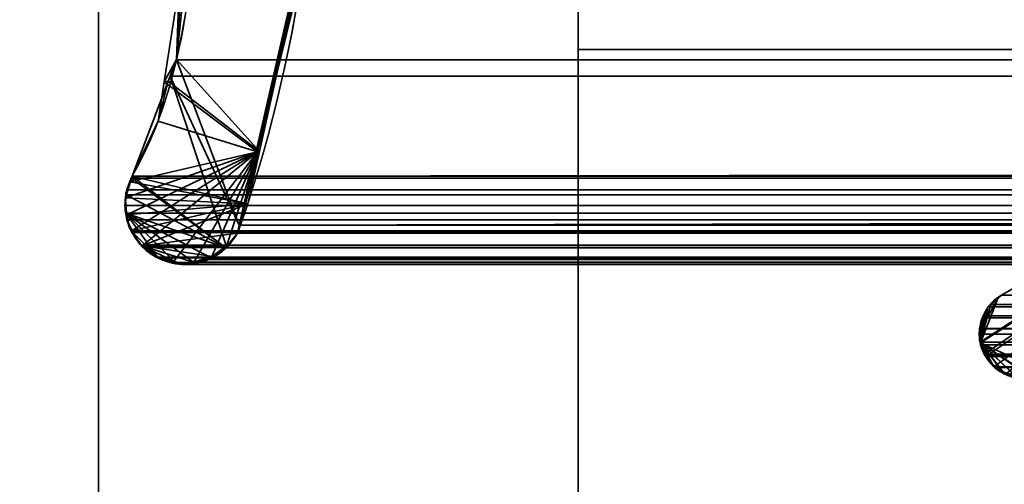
# Model space of a CAD drawing. Header units: millimetres. Extents: x -503 to 6703, y -110 to 193.
# Tile 369 of 656: x 1136.34 to 1144.55, y -5.63 to -1.75. Entities that reach past the tile are written whole.
import ezdxf

# ---------------------------------------------------------------- set-up
doc = ezdxf.new("R2010")
doc.units = ezdxf.units.MM
doc.layers.add('151', color=7, linetype='Continuous', true_color=0xffffff)

# ---------------------------------------------------------------- blocks, each defined once
blk = doc.blocks.new('UG_SURFACE_002')
at = {"layer": '151', "color": 252, "linetype": 'Continuous', "lineweight": 35}
for points in [[(2052.5, -14, 2212.25), (2052.5, 174.4, 2212.25), (947.5, 174.4, 2212.25), (947.5, -14, 2212.25)], [(1097.5, -14, 2062.2499), (1097.5, 174.4, 2062.2499), (1902.5, 174.4, 2062.2499), (1902.5, -14, 2062.2499)]]:
    blk.add_3dface(points, dxfattribs=at)
blk = doc.blocks.new('UG_SURFACE_141')
at = {"layer": '151', "color": 35, "linetype": 'Continuous', "lineweight": 35}
for points in [[(1141, 0, 2), (1859, 0, 2), (1859, -2), (1141, -2)], [(1141, 0, 2), (1141, -2), (1141, -9), (1141, -9, 977)], [(1141, -9, 977), (1141, 0, 1027), (1141, 0, 2)], [(1859, -9, 2017), (1859, 0, 2017), (1141, 0, 2017), (1141, -9, 2017)], [(1141, 0, 1027), (1141, -16.6489, 982.7361), (1141, -18.1684, 983.4126), (1141, -16.0274, 1012.5227)], [(1141, 0, 1027), (1141, -15.5359, 981.5), (1141, -16.6489, 982.7361)], [(1141, -16.0274, 1012.5227), (1141, -16.6699, 1014.5), (1141, 0, 1027)], [(1141, 0, 1027), (1141, -9, 977), (1141, -15.0219, 979.9181), (1141, -15.5359, 981.5)], [(1141, -24.75, 1027), (1141, 0, 1027), (1141, -18.0611, 1016.0451), (1141, -19.9604, 1016.8908)], [(1141, -16.6699, 1014.5), (1141, -18.0611, 1016.0451), (1141, 0, 1027)], [(1141, 0, 1027), (1141, -17, 1036.9999), (1141, -17, 1067), (1141, -9, 1192)], [(1141, 0, 1027), (1141, -24.75, 1027), (1141, -24.5, 1036.9999), (1141, -17, 1036.9999)], [(1141, -9, 1192), (1141, -9, 2017), (1141, 0, 2017), (1141, 0, 1027)], [(1859, -2), (1859, -9), (1141, -9), (1141, -2)]]:
    blk.add_3dface(points, dxfattribs=at)
blk = doc.blocks.new('UG_SURFACE_166')
at = {"layer": '151', "color": 252, "linetype": 'Continuous', "lineweight": 35}
for points in [[(1135.5, 14.42, 2021.75), (1135.5, -25.92, 2021.75), (1137, -25.92, 2020.2501), (1137, 14.42, 2020.2501)], [(1137, 14.42, -7.75), (1137, -25.92, -7.75), (1135.5, -25.92, -7.75), (1135.5, 14.42, -7.75)], [(1137, 14.42, -7.75), (1137, -13, 1105.9999), (1137, -13, 1072.25)], [(1137, 14.42, -7.75), (1137, -13, 1152), (1137, -13, 1105.9999)], [(1137, -13, 1072.25), (1137, -13, 1026.25), (1137, 14.42, -7.75)], [(1137, -13, 1026.25), (1137, -13.1522, 1025.4847), (1137, 14.42, -7.75)], [(1137, 14.42, -7.75), (1137, -25.92, 673.3388), (1137, -25.92, 332.7944)], [(1137, 14.42, 2020.2501), (1137, -13.1522, 1152.7654), (1137, -13, 1152)], [(1137, -25.92, 673.3388), (1137, 14.42, -7.75), (1137, -13.5858, 1024.8358)], [(1137, 14.42, 2020.2501), (1137, -13.5858, 1153.4142), (1137, -13.1522, 1152.7654)], [(1137, -13, 1152), (1137, 14.42, -7.75), (1137, 14.42, 2020.2501)], [(1137, -25.92, 332.7944), (1137, -25.92, -7.75), (1137, 14.42, -7.75)], [(1137, -13.1522, 1025.4847), (1137, -13.5858, 1024.8358), (1137, 14.42, -7.75)], [(1137, 14.42, 2020.2501), (1137, -24.7654, 1153.8478), (1137, -24, 1154)], [(1137, 14.42, 2020.2501), (1137, -15, 1154), (1137, -14.2346, 1153.8478)], [(1137, 14.42, 2020.2501), (1137, -25.4142, 1153.4142), (1137, -24.7654, 1153.8478)], [(1137, -24, 1154), (1137, -15, 1154), (1137, 14.42, 2020.2501)], [(1137, 14.42, 2020.2501), (1137, -25.92, 1694.972), (1137, -25.92, 1354.4277)], [(1137, -14.2346, 1153.8478), (1137, -13.5858, 1153.4142), (1137, 14.42, 2020.2501)], [(1137, 14.42, 2020.2501), (1137, -25.92, 2020.2501), (1137, -25.92, 1694.972)], [(1137, -25.92, 1354.4277), (1137, -25.92, 1152.56), (1137, -25.8478, 1152.7654), (1137, 14.42, 2020.2501)], [(1137, -25.8478, 1152.7654), (1137, -25.4142, 1153.4142), (1137, 14.42, 2020.2501)]]:
    blk.add_3dface(points, dxfattribs=at)
blk = doc.blocks.new('UG_SURFACE_167')
at = {"layer": '151', "color": 252, "linetype": 'Continuous', "lineweight": 35}
for points in [[(1135.5, 14.42, 2021.75), (1135.5, -25.92, 2021.75), (1137, -25.92, 2020.2501), (1137, 14.42, 2020.2501)], [(1137, 14.42, -7.75), (1137, -25.92, -7.75), (1135.5, -25.92, -7.75), (1135.5, 14.42, -7.75)], [(1137, 14.42, -7.75), (1137, -13, 1105.9999), (1137, -13, 1072.25)], [(1137, 14.42, -7.75), (1137, -13, 1152), (1137, -13, 1105.9999)], [(1137, -13, 1072.25), (1137, -13, 1026.25), (1137, 14.42, -7.75)], [(1137, -13, 1026.25), (1137, -13.1522, 1025.4847), (1137, 14.42, -7.75)], [(1137, 14.42, -7.75), (1137, -25.92, 673.3388), (1137, -25.92, 332.7944)], [(1137, 14.42, 2020.2501), (1137, -13.1522, 1152.7654), (1137, -13, 1152)], [(1137, -25.92, 673.3388), (1137, 14.42, -7.75), (1137, -13.5858, 1024.8358)], [(1137, 14.42, 2020.2501), (1137, -13.5858, 1153.4142), (1137, -13.1522, 1152.7654)], [(1137, -13, 1152), (1137, 14.42, -7.75), (1137, 14.42, 2020.2501)], [(1137, -25.92, 332.7944), (1137, -25.92, -7.75), (1137, 14.42, -7.75)], [(1137, -13.1522, 1025.4847), (1137, -13.5858, 1024.8358), (1137, 14.42, -7.75)], [(1137, 14.42, 2020.2501), (1137, -24.7654, 1153.8478), (1137, -24, 1154)], [(1137, 14.42, 2020.2501), (1137, -15, 1154), (1137, -14.2346, 1153.8478)], [(1137, 14.42, 2020.2501), (1137, -25.4142, 1153.4142), (1137, -24.7654, 1153.8478)], [(1137, -24, 1154), (1137, -15, 1154), (1137, 14.42, 2020.2501)], [(1137, 14.42, 2020.2501), (1137, -25.92, 1694.972), (1137, -25.92, 1354.4277)], [(1137, -14.2346, 1153.8478), (1137, -13.5858, 1153.4142), (1137, 14.42, 2020.2501)], [(1137, 14.42, 2020.2501), (1137, -25.92, 2020.2501), (1137, -25.92, 1694.972)], [(1137, -25.92, 1354.4277), (1137, -25.92, 1152.56), (1137, -25.8478, 1152.7654), (1137, 14.42, 2020.2501)], [(1137, -25.8478, 1152.7654), (1137, -25.4142, 1153.4142), (1137, 14.42, 2020.2501)]]:
    blk.add_3dface(points, dxfattribs=at)
blk = doc.blocks.new('UG_SURFACE_168')
at = {"layer": '151', "color": 252, "linetype": 'Continuous', "lineweight": 35}
for points in [[(1135.5, -25.92, 2021.75), (1864.5, -25.92, 2021.75), (1864.5, 14.42, 2021.75), (1135.5, 14.42, 2021.75)], [(1135.5, -25.92, 2021.75), (1135.5, 14.42, 2021.75), (1137, 14.42, 2020.2501), (1137, -25.92, 2020.2501)], [(1137, -25.92, 2020.2501), (1137, 14.42, 2020.2501), (1863, 14.42, 2020.2501), (1863, -25.92, 2020.2501)]]:
    blk.add_3dface(points, dxfattribs=at)
blk = doc.blocks.new('UG_SURFACE_196')
at = {"layer": '151', "color": 7, "linetype": 'Continuous', "lineweight": 35}
for points in [[(1137.6516, -2.085, 2019.5985), (1137.8103, -0.5852, -7.75), (1137.5484, -2.2703, -7.75)], [(1138.7142, -1.283, -7.75), (1138.3269, -2.8554, -7.75), (1137.5484, -2.2703, -7.75), (1137.8103, -0.5852, -7.75)], [(1137.6516, -2.085, 2019.5985), (1137.7486, -0.5778, 2019.5014), (1137.8103, -0.5852, -7.75)], [(1137.7486, -0.5778, 2019.5014), (1137.6516, -2.085, 2019.5985), (1138.3424, -2.8528, 2018.9075), (1138.7507, -1.0249, 2018.4994)], [(1138.7507, -1.0249, 2018.4994), (1138.3269, -2.8554, -7.75), (1138.7142, -1.283, -7.75)], [(1138.7507, -1.0249, 2018.4994), (1138.3424, -2.8528, 2018.9075), (1138.3269, -2.8554, -7.75)], [(1144.3566, -4.4464, 2012.8934), (1149.2902, -1.2961, 2007.9598), (1148.3175, -1.8586, 2008.9326)], [(1144.8995, -4.6975, 2012.3506), (1149.2902, -1.2961, 2007.9598), (1144.3566, -4.4464, 2012.8934)], [(1144.3565, -4.4464, -7.75), (1148.3175, -1.8586, -7.75), (1144.8995, -4.6975, -7.75), (1144.7798, -4.7371, -7.75)], [(1144.5009, -4.0763, -7.75), (1144.5317, -4.0486, -7.75), (1148.3175, -1.8586, -7.75), (1144.3565, -4.4464, -7.75)], [(1148.3175, -1.8586, 2008.9326), (1144.5317, -4.0486, 2012.7182), (1144.4994, -4.0777, 2012.7506), (1144.3566, -4.4464, 2012.8934)], [(1144.5317, -4.0486, 2012.7182), (1148.3175, -1.8586, 2008.9326), (1148.3175, -1.8586, -7.75), (1144.5317, -4.0486, -7.75)], [(1137.5484, -2.2703, -7.75), (1137.5833, -2.2645, 2019.6667), (1137.6516, -2.085, 2019.5985)], [(1138.3424, -2.8528, 2018.9075), (1137.6516, -2.085, 2019.5985), (1137.5833, -2.2645, 2019.6667)], [(1137.2817, -3.0566, -7.75), (1137.2817, -3.0566, 2019.9683), (1137.5833, -2.2645, 2019.6667)], [(1137.5833, -2.2645, 2019.6667), (1137.4977, -2.5976, -7.75), (1137.2817, -3.0566, -7.75)], [(1138.245, -3.2885, 2019.0051), (1138.3424, -2.8528, 2018.9075), (1137.5833, -2.2645, 2019.6667), (1137.2817, -3.0566, 2019.9683)], [(1137.5833, -2.2645, 2019.6667), (1137.5484, -2.2703, -7.75), (1137.4977, -2.5976, -7.75)], [(1138.3269, -2.8554, -7.75), (1137.4977, -2.5976, -7.75), (1137.5484, -2.2703, -7.75)], [(1137.2679, -3.1027, -7.75), (1137.2817, -3.0566, -7.75), (1137.4977, -2.5976, -7.75), (1138.3269, -2.8554, -7.75)], [(1138.3269, -2.8554, -7.75), (1137.2362, -3.3802, -7.75), (1137.2229, -3.2537, -7.75), (1137.2274, -3.2386, -7.75)], [(1137.2274, -3.2386, -7.75), (1137.2679, -3.1027, -7.75), (1138.3269, -2.8554, -7.75)], [(1138.3269, -2.8554, -7.75), (1137.2824, -3.511, -7.75), (1137.2422, -3.4365, -7.75), (1137.2362, -3.3802, -7.75)], [(1137.3656, -3.6377, -7.75), (1137.339, -3.6162, -7.75), (1137.2824, -3.511, -7.75), (1138.3269, -2.8554, -7.75)], [(1138.3269, -2.8554, -7.75), (1137.6249, -3.7754, -7.75), (1137.4831, -3.7332, -7.75), (1137.3656, -3.6377, -7.75)], [(1137.7927, -3.7803, -7.75), (1137.681, -3.7921, -7.75), (1137.6249, -3.7754, -7.75), (1138.3269, -2.8554, -7.75)], [(1137.947, -3.7278, -7.75), (1137.8634, -3.7728, -7.75), (1137.7927, -3.7803, -7.75), (1138.3269, -2.8554, -7.75)], [(1138.0657, -3.6483, -7.75), (1138.0432, -3.676, -7.75), (1137.947, -3.7278, -7.75), (1138.3269, -2.8554, -7.75)], [(1138.3269, -2.8554, -7.75), (1138.1602, -3.5319, -7.75), (1138.0657, -3.6483, -7.75)], [(1138.1602, -3.5319, -7.75), (1138.3269, -2.8554, -7.75), (1138.3424, -2.8528, 2018.9075)], [(1138.3424, -2.8528, 2018.9075), (1138.245, -3.2885, 2019.0051), (1138.1602, -3.5319, -7.75)], [(1137.2648, -3.1036, 2019.9852), (1137.2679, -3.1027, -7.75), (1137.2274, -3.2386, -7.75)], [(1137.2274, -3.2386, -7.75), (1137.2302, -3.2006, 2020.0198), (1137.2648, -3.1036, 2019.9852)], [(1137.2648, -3.1036, 2019.9852), (1137.2302, -3.2006, 2020.0198), (1137.2285, -3.2381, 2020.0214), (1138.245, -3.2885, 2019.0051)], [(1137.2679, -3.1027, -7.75), (1137.2648, -3.1036, 2019.9852), (1137.2817, -3.0566, 2019.9683)], [(1137.2817, -3.0566, 2019.9683), (1137.2648, -3.1036, 2019.9852), (1138.245, -3.2885, 2019.0051)], [(1137.2817, -3.0566, 2019.9683), (1137.2817, -3.0566, -7.75), (1137.2679, -3.1027, -7.75)], [(1137.2274, -3.2386, -7.75), (1137.2285, -3.2381, 2020.0214), (1137.2302, -3.2006, 2020.0198)], [(1137.2274, -3.2386, -7.75), (1137.2229, -3.2537, -7.75), (1137.2329, -3.379, 2020.0171)], [(1137.2229, -3.2537, -7.75), (1137.2362, -3.3802, -7.75), (1137.2329, -3.379, 2020.0171)], [(1137.2238, -3.3434, 2020.0262), (1137.2285, -3.2381, 2020.0214), (1137.2274, -3.2386, -7.75)], [(1138.245, -3.2885, 2019.0051), (1137.2285, -3.2381, 2020.0214), (1137.2238, -3.3434, 2020.0262), (1137.2329, -3.379, 2020.0171)], [(1137.2329, -3.379, 2020.0171), (1137.2238, -3.3434, 2020.0262), (1137.2274, -3.2386, -7.75)], [(1137.2329, -3.379, 2020.0171), (1137.2606, -3.4879, 2019.9895), (1137.2759, -3.5127, 2019.974), (1138.245, -3.2885, 2019.0051)], [(1137.2759, -3.5127, 2019.974), (1137.3429, -3.6207, 2019.907), (1137.3639, -3.6376, 2019.886), (1138.245, -3.2885, 2019.0051)], [(1138.1602, -3.5319, 2019.0897), (1138.245, -3.2885, 2019.0051), (1137.3639, -3.6376, 2019.886)], [(1138.245, -3.2885, 2019.0051), (1138.1602, -3.5319, 2019.0897), (1138.1602, -3.5319, -7.75)], [(1137.2606, -3.4879, 2019.9895), (1137.2329, -3.379, 2020.0171), (1137.2362, -3.3802, -7.75)], [(1137.2362, -3.3802, -7.75), (1137.2422, -3.4365, -7.75), (1137.2606, -3.4879, 2019.9895)], [(1137.2422, -3.4365, -7.75), (1137.2824, -3.511, -7.75), (1137.2759, -3.5127, 2019.974)], [(1137.2759, -3.5127, 2019.974), (1137.2606, -3.4879, 2019.9895), (1137.2422, -3.4365, -7.75)], [(1137.3429, -3.6207, 2019.907), (1137.2759, -3.5127, 2019.974), (1137.2824, -3.511, -7.75)], [(1137.2824, -3.511, -7.75), (1137.339, -3.6162, -7.75), (1137.3429, -3.6207, 2019.907)], [(1137.3639, -3.6376, 2019.886), (1138.0653, -3.642, 2019.1846), (1138.1304, -3.5803, 2019.1195), (1138.1602, -3.5319, 2019.0897)], [(1138.1304, -3.5803, 2019.1195), (1138.0653, -3.642, 2019.1846), (1138.0657, -3.6483, -7.75)], [(1138.0657, -3.6483, -7.75), (1138.1602, -3.5319, -7.75), (1138.1602, -3.5319, 2019.0897)], [(1138.1602, -3.5319, 2019.0897), (1138.1304, -3.5803, 2019.1195), (1138.0657, -3.6483, -7.75)], [(1137.339, -3.6162, -7.75), (1137.3656, -3.6377, -7.75), (1137.3639, -3.6376, 2019.886)], [(1137.3639, -3.6376, 2019.886), (1137.3429, -3.6207, 2019.907), (1137.339, -3.6162, -7.75)], [(1137.4831, -3.7332, 2019.7668), (1137.3639, -3.6376, 2019.886), (1137.3656, -3.6377, -7.75)], [(1137.3639, -3.6376, 2019.886), (1137.4831, -3.7332, 2019.7668), (1137.6243, -3.7674, 2019.6257)], [(1137.6243, -3.7674, 2019.6257), (1137.7321, -3.7935, 2019.5179), (1137.7918, -3.7758, 2019.4583), (1137.3639, -3.6376, 2019.886)], [(1137.7918, -3.7758, 2019.4583), (1137.9508, -3.7285, 2019.2993), (1137.3639, -3.6376, 2019.886)], [(1137.9508, -3.7285, 2019.2993), (1137.9846, -3.7184, 2019.2654), (1138.0653, -3.642, 2019.1846), (1137.3639, -3.6376, 2019.886)], [(1137.3656, -3.6377, -7.75), (1137.4831, -3.7332, -7.75), (1137.4831, -3.7332, 2019.7668)], [(1137.947, -3.7278, -7.75), (1138.0432, -3.676, -7.75), (1138.0653, -3.642, 2019.1846)], [(1138.0653, -3.642, 2019.1846), (1137.9846, -3.7184, 2019.2654), (1137.947, -3.7278, -7.75)], [(1138.0432, -3.676, -7.75), (1138.0657, -3.6483, -7.75), (1138.0653, -3.642, 2019.1846)], [(1137.4831, -3.7332, -7.75), (1137.6249, -3.7754, -7.75), (1137.6243, -3.7674, 2019.6257)], [(1137.6243, -3.7674, 2019.6257), (1137.4831, -3.7332, 2019.7668), (1137.4831, -3.7332, -7.75)], [(1137.7321, -3.7935, 2019.5179), (1137.6243, -3.7674, 2019.6257), (1137.6249, -3.7754, -7.75)], [(1137.6249, -3.7754, -7.75), (1137.681, -3.7921, -7.75), (1137.7321, -3.7935, 2019.5179)], [(1137.681, -3.7921, -7.75), (1137.7927, -3.7803, -7.75), (1137.7918, -3.7758, 2019.4583)], [(1137.7918, -3.7758, 2019.4583), (1137.7321, -3.7935, 2019.5179), (1137.681, -3.7921, -7.75)], [(1137.9508, -3.7285, 2019.2993), (1137.7918, -3.7758, 2019.4583), (1137.8634, -3.7728, -7.75)], [(1137.7918, -3.7758, 2019.4583), (1137.7927, -3.7803, -7.75), (1137.8634, -3.7728, -7.75)], [(1137.8634, -3.7728, -7.75), (1137.947, -3.7278, -7.75), (1137.9508, -3.7285, 2019.2993)], [(1137.9846, -3.7184, 2019.2654), (1137.9508, -3.7285, 2019.2993), (1137.947, -3.7278, -7.75)], [(1144.5009, -4.0763, -7.75), (1144.3565, -4.4464, -7.75), (1144.349, -4.4241, -7.75), (1144.3542, -4.3454, -7.75)], [(1144.4179, -4.1507, -7.75), (1144.5009, -4.0763, -7.75), (1144.3542, -4.3454, -7.75)], [(1144.4994, -4.0777, 2012.7506), (1144.418, -4.1509, 2012.8319), (1144.3566, -4.4464, 2012.8934)], [(1144.4994, -4.0777, 2012.7506), (1144.5009, -4.0763, -7.75), (1144.4179, -4.1507, -7.75)], [(1144.4179, -4.1507, -7.75), (1144.418, -4.1509, 2012.8319), (1144.4994, -4.0777, 2012.7506)], [(1144.5009, -4.0763, -7.75), (1144.4994, -4.0777, 2012.7506), (1144.5317, -4.0486, 2012.7182)], [(1144.5317, -4.0486, 2012.7182), (1144.5317, -4.0486, -7.75), (1144.5009, -4.0763, -7.75)], [(1144.3495, -4.3457, 2012.9006), (1144.3454, -4.3771, 2012.9046), (1144.3566, -4.4464, 2012.8934), (1144.418, -4.1509, 2012.8319)], [(1144.3495, -4.3457, 2012.9006), (1144.418, -4.1509, 2012.8319), (1144.4166, -4.1522, 2012.8334), (1144.3712, -4.2465, 2012.8789)], [(1144.3542, -4.3454, -7.75), (1144.3719, -4.2453, -7.75), (1144.4173, -4.1512, -7.75), (1144.4179, -4.1507, -7.75)], [(1144.4173, -4.1512, -7.75), (1144.3712, -4.2465, 2012.8789), (1144.4166, -4.1522, 2012.8334)], [(1144.4173, -4.1512, -7.75), (1144.3719, -4.2453, -7.75), (1144.3712, -4.2465, 2012.8789)], [(1144.4166, -4.1522, 2012.8334), (1144.418, -4.1509, 2012.8319), (1144.4179, -4.1507, -7.75), (1144.4173, -4.1512, -7.75)], [(1144.3712, -4.2465, 2012.8789), (1144.359, -4.2719, 2012.8911), (1144.3495, -4.3457, 2012.9006)], [(1144.3542, -4.3454, -7.75), (1144.359, -4.2719, -7.75), (1144.3719, -4.2453, -7.75)], [(1144.3712, -4.2465, 2012.8789), (1144.3719, -4.2453, -7.75), (1144.359, -4.2719, -7.75)], [(1144.359, -4.2719, -7.75), (1144.359, -4.2719, 2012.8911), (1144.3712, -4.2465, 2012.8789)], [(1144.3566, -4.4464, 2012.8934), (1144.3454, -4.3771, 2012.9046), (1144.3542, -4.3454, -7.75)], [(1144.3454, -4.3771, 2012.9046), (1144.3495, -4.3457, 2012.9006), (1144.3542, -4.3454, -7.75)], [(1144.3542, -4.3454, -7.75), (1144.349, -4.4241, -7.75), (1144.3566, -4.4464, 2012.8934)], [(1144.3542, -4.3454, -7.75), (1144.3495, -4.3457, 2012.9006), (1144.359, -4.2719, 2012.8911)], [(1144.359, -4.2719, 2012.8911), (1144.359, -4.2719, -7.75), (1144.3542, -4.3454, -7.75)], [(1144.349, -4.4241, -7.75), (1144.3565, -4.4464, -7.75), (1144.3566, -4.4464, 2012.8934)], [(1144.3565, -4.4464, -7.75), (1144.3923, -4.5523, -7.75), (1144.3923, -4.5523, 2012.8577)], [(1144.3923, -4.5523, 2012.8577), (1144.3627, -4.4839, 2012.8872), (1144.3565, -4.4464, -7.75)], [(1144.3627, -4.4839, 2012.8872), (1144.3566, -4.4464, 2012.8934), (1144.3565, -4.4464, -7.75)], [(1144.3565, -4.4464, -7.75), (1144.5419, -4.693, -7.75), (1144.4929, -4.6686, -7.75), (1144.4558, -4.6258, -7.75)], [(1144.3565, -4.4464, -7.75), (1144.7798, -4.7371, -7.75), (1144.7679, -4.7411, -7.75), (1144.6593, -4.7331, -7.75)], [(1144.6593, -4.7331, -7.75), (1144.6158, -4.7299, -7.75), (1144.5419, -4.693, -7.75), (1144.3565, -4.4464, -7.75)], [(1144.4558, -4.6258, -7.75), (1144.3923, -4.5523, -7.75), (1144.3565, -4.4464, -7.75)], [(1144.3566, -4.4464, 2012.8934), (1144.3627, -4.4839, 2012.8872), (1144.3923, -4.5523, 2012.8577), (1144.4529, -4.6262, 2012.7971)], [(1144.3566, -4.4464, 2012.8934), (1144.7802, -4.728, 2012.4698), (1144.8406, -4.7238, 2012.4094), (1144.8995, -4.6975, 2012.3506)], [(1144.4529, -4.6262, 2012.7971), (1144.5419, -4.6873, 2012.7082), (1144.3566, -4.4464, 2012.8934)], [(1144.3566, -4.4464, 2012.8934), (1144.6587, -4.7364, 2012.5914), (1144.7802, -4.728, 2012.4698)], [(1144.5419, -4.6873, 2012.7082), (1144.646, -4.7372, 2012.604), (1144.6587, -4.7364, 2012.5914), (1144.3566, -4.4464, 2012.8934)], [(1144.3923, -4.5523, -7.75), (1144.4558, -4.6258, -7.75), (1144.4529, -4.6262, 2012.7971)], [(1144.4529, -4.6262, 2012.7971), (1144.3923, -4.5523, 2012.8577), (1144.3923, -4.5523, -7.75)], [(1144.4778, -4.6566, 2012.7721), (1144.4529, -4.6262, 2012.7971), (1144.4558, -4.6258, -7.75)], [(1144.4529, -4.6262, 2012.7971), (1144.4778, -4.6566, 2012.7721), (1144.5419, -4.6873, 2012.7082)], [(1144.4558, -4.6258, -7.75), (1144.4929, -4.6686, -7.75), (1144.4778, -4.6566, 2012.7721)], [(1144.5419, -4.6873, 2012.7082), (1144.4778, -4.6566, 2012.7721), (1144.4929, -4.6686, -7.75)], [(1144.4929, -4.6686, -7.75), (1144.5419, -4.693, -7.75), (1144.5419, -4.6873, 2012.7082)], [(1144.646, -4.7372, 2012.604), (1144.5419, -4.6873, 2012.7082), (1144.5419, -4.693, -7.75)], [(1144.5419, -4.693, -7.75), (1144.6158, -4.7299, -7.75), (1144.646, -4.7372, 2012.604)]]:
    blk.add_3dface(points, dxfattribs=at)
blk = doc.blocks.new('UG_SURFACE_197')
at = {"layer": '151', "color": 7, "linetype": 'Continuous', "lineweight": 35}
for points in [[(1138.6945, -1.2, 2018.5554), (1138.1754, -3.4656, 2019.0747), (1137.651, -2.0879, 2019.5992), (1137.7392, 0.3108, 2019.5107)], [(1862.3573, -2.122, 2019.6073), (1137.7392, 0.3108, 2019.5107), (1137.651, -2.0879, 2019.5992)], [(1862.3573, -2.122, 2019.6073), (1862.2143, 0.3098, 2019.4643), (1137.7392, 0.3108, 2019.5107)], [(1861.413, -1.9929, 2018.6632), (1138.1754, -3.4656, 2019.0747), (1138.6945, -1.2, 2018.5554)], [(1138.6945, -1.2, 2018.5554), (1861.2999, -1.2073, 2018.5499), (1861.413, -1.9929, 2018.6632)], [(1144.3871, -4.5429, 2012.8629), (1144.3568, -4.4634, 2012.8932), (1144.3539, -4.441, 2012.8961), (1148.3175, -1.8586, 2008.9326)], [(1144.4434, -4.1271, 2012.8067), (1144.5317, -4.0486, 2012.7182), (1148.3175, -1.8586, 2008.9326), (1144.3539, -4.441, 2012.8961)], [(1148.3175, -1.8586, 2008.9326), (1144.3998, -4.5617, 2012.8503), (1144.3923, -4.5523, 2012.8577), (1144.3871, -4.5429, 2012.8629)], [(1144.4683, -4.6469, 2012.7816), (1144.3998, -4.5617, 2012.8503), (1148.3175, -1.8586, 2008.9326)], [(1148.3175, -1.8586, 2008.9326), (1144.5671, -4.706, 2012.6829), (1144.4724, -4.6518, 2012.7778), (1144.4683, -4.6469, 2012.7816)], [(1855.4683, -4.0486, 2012.7182), (1851.6825, -1.8586, 2008.9326), (1148.3175, -1.8586, 2008.9326), (1144.5317, -4.0486, 2012.7182)], [(1861.413, -1.9929, 2018.6632), (1861.8217, -3.4666, 2019.0716), (1138.1754, -3.4656, 2019.0747)], [(1137.5993, -2.223, 2019.6507), (1137.651, -2.0879, 2019.5992), (1138.1754, -3.4656, 2019.0747)], [(1137.651, -2.0879, 2019.5992), (1137.5993, -2.223, 2019.6507), (1862.3973, -2.2256, 2019.6474)], [(1137.651, -2.0879, 2019.5992), (1862.3973, -2.2256, 2019.6474), (1862.3573, -2.122, 2019.6073)], [(1138.0705, -3.6511, 2019.1796), (1138.0633, -3.6559, 2019.1867), (1137.2817, -3.0566, 2019.9683), (1137.5993, -2.223, 2019.6507)], [(1862.3973, -2.2256, 2019.6474), (1137.5993, -2.223, 2019.6507), (1137.2817, -3.0566, 2019.9683)], [(1137.2817, -3.0566, 2019.9683), (1862.7183, -3.0566, 2019.9683), (1862.3973, -2.2256, 2019.6474)], [(1137.5993, -2.223, 2019.6507), (1138.1754, -3.4656, 2019.0747), (1138.1602, -3.5319, 2019.0897), (1138.0705, -3.6511, 2019.1796)], [(1137.2318, -3.2122, 2020.0181), (1137.2366, -3.1716, 2020.0133), (1137.2749, -3.074, 2019.9752), (1138.0633, -3.6559, 2019.1867)], [(1862.7634, -3.1716, 2020.0133), (1862.7251, -3.074, 2019.9752), (1137.2749, -3.074, 2019.9752), (1137.2366, -3.1716, 2020.0133)], [(1137.2749, -3.074, 2019.9752), (1137.2817, -3.0566, 2019.9683), (1138.0633, -3.6559, 2019.1867)], [(1137.2749, -3.074, 2019.9752), (1862.7251, -3.074, 2019.9752), (1862.7183, -3.0566, 2019.9683), (1137.2817, -3.0566, 2019.9683)], [(1137.2318, -3.2122, 2020.0181), (1862.7682, -3.2122, 2020.0181), (1862.7634, -3.1716, 2020.0133)], [(1137.2366, -3.1716, 2020.0133), (1137.2318, -3.2122, 2020.0181), (1862.7634, -3.1716, 2020.0133)], [(1137.2303, -3.3666, 2020.0198), (1137.2213, -3.3021, 2020.0286), (1137.2318, -3.2122, 2020.0181), (1138.0633, -3.6559, 2019.1867)], [(1862.7682, -3.2122, 2020.0181), (1137.2318, -3.2122, 2020.0181), (1137.2213, -3.3021, 2020.0286)], [(1862.7787, -3.3021, 2020.0286), (1862.7682, -3.2122, 2020.0181), (1137.2213, -3.3021, 2020.0286)], [(1137.2213, -3.3021, 2020.0286), (1137.2303, -3.3666, 2020.0198), (1862.7697, -3.3666, 2020.0198), (1862.7787, -3.3021, 2020.0286)], [(1137.2303, -3.3666, 2020.0198), (1137.9398, -3.7382, 2019.3102), (1137.9164, -3.7538, 2019.3336), (1137.7937, -3.7758, 2019.4564)], [(1137.2303, -3.3666, 2020.0198), (1137.6394, -3.7769, 2019.6106), (1137.4996, -3.7378, 2019.7504)], [(1137.2303, -3.3666, 2020.0198), (1138.0633, -3.6559, 2019.1867), (1137.9398, -3.7382, 2019.3102)], [(1137.7937, -3.7758, 2019.4564), (1137.6973, -3.7931, 2019.5527), (1137.6394, -3.7769, 2019.6106), (1137.2303, -3.3666, 2020.0198)], [(1137.2737, -3.513, 2019.9764), (1137.2378, -3.4209, 2020.0121), (1137.2303, -3.3666, 2020.0198), (1137.4996, -3.7378, 2019.7504)], [(1862.7622, -3.4209, 2020.0121), (1137.2303, -3.3666, 2020.0198), (1137.2378, -3.4209, 2020.0121)], [(1862.7622, -3.4209, 2020.0121), (1862.7697, -3.3666, 2020.0198), (1137.2303, -3.3666, 2020.0198)], [(1137.2378, -3.4209, 2020.0121), (1137.2737, -3.513, 2019.9764), (1862.7263, -3.513, 2019.9764), (1862.7622, -3.4209, 2020.0121)], [(1137.4996, -3.7378, 2019.7504), (1137.359, -3.634, 2019.891), (1137.2796, -3.5281, 2019.9704), (1137.2737, -3.513, 2019.9764)], [(1862.7263, -3.513, 2019.9764), (1137.2737, -3.513, 2019.9764), (1137.2796, -3.5281, 2019.9704)], [(1862.7204, -3.5281, 2019.9704), (1862.7263, -3.513, 2019.9764), (1137.2796, -3.5281, 2019.9704)], [(1137.2796, -3.5281, 2019.9704), (1137.359, -3.634, 2019.891), (1862.641, -3.634, 2019.891), (1862.7204, -3.5281, 2019.9704)], [(1138.1602, -3.5319, 2019.0897), (1138.1754, -3.4656, 2019.0747), (1861.8217, -3.4666, 2019.0716)], [(1861.8217, -3.4666, 2019.0716), (1861.8398, -3.5319, 2019.0897), (1138.1602, -3.5319, 2019.0897)], [(1138.0705, -3.6511, 2019.1796), (1861.8398, -3.5319, 2019.0897), (1861.9295, -3.6511, 2019.1796)], [(1138.0705, -3.6511, 2019.1796), (1138.1602, -3.5319, 2019.0897), (1861.8398, -3.5319, 2019.0897)], [(1137.4996, -3.7378, 2019.7504), (1137.4831, -3.7332, 2019.7668), (1137.3727, -3.6524, 2019.8772), (1137.359, -3.634, 2019.891)], [(1862.641, -3.634, 2019.891), (1137.359, -3.634, 2019.891), (1137.3727, -3.6524, 2019.8772)], [(1862.6273, -3.6524, 2019.8772), (1862.641, -3.634, 2019.891), (1137.3727, -3.6524, 2019.8772)], [(1137.3727, -3.6524, 2019.8772), (1137.4831, -3.7332, 2019.7668), (1862.5169, -3.7332, 2019.7668), (1862.6273, -3.6524, 2019.8772)], [(1138.0633, -3.6559, 2019.1867), (1861.9367, -3.6559, 2019.1867), (1862.0602, -3.7382, 2019.3102), (1137.9398, -3.7382, 2019.3102)], [(1861.9295, -3.6511, 2019.1796), (1138.0633, -3.6559, 2019.1867), (1138.0705, -3.6511, 2019.1796)], [(1861.9295, -3.6511, 2019.1796), (1861.9367, -3.6559, 2019.1867), (1138.0633, -3.6559, 2019.1867)], [(1137.4996, -3.7378, 2019.7504), (1862.5004, -3.7378, 2019.7504), (1862.5169, -3.7332, 2019.7668), (1137.4831, -3.7332, 2019.7668)], [(1137.6394, -3.7769, 2019.6106), (1862.3606, -3.7769, 2019.6106), (1862.5004, -3.7378, 2019.7504), (1137.4996, -3.7378, 2019.7504)], [(1137.6973, -3.7931, 2019.5527), (1862.2063, -3.7758, 2019.4564), (1862.3027, -3.7931, 2019.5527)], [(1137.6973, -3.7931, 2019.5527), (1137.7937, -3.7758, 2019.4564), (1862.2063, -3.7758, 2019.4564)], [(1862.0836, -3.7538, 2019.3336), (1137.7937, -3.7758, 2019.4564), (1137.9164, -3.7538, 2019.3336)], [(1862.0836, -3.7538, 2019.3336), (1862.2063, -3.7758, 2019.4564), (1137.7937, -3.7758, 2019.4564)], [(1137.9164, -3.7538, 2019.3336), (1862.0602, -3.7382, 2019.3102), (1862.0836, -3.7538, 2019.3336)], [(1137.9164, -3.7538, 2019.3336), (1137.9398, -3.7382, 2019.3102), (1862.0602, -3.7382, 2019.3102)], [(1862.3027, -3.7931, 2019.5527), (1137.6394, -3.7769, 2019.6106), (1137.6973, -3.7931, 2019.5527)], [(1862.3027, -3.7931, 2019.5527), (1862.3606, -3.7769, 2019.6106), (1137.6394, -3.7769, 2019.6106)], [(1144.4434, -4.1271, 2012.8067), (1855.5566, -4.1271, 2012.8067), (1855.4683, -4.0486, 2012.7182), (1144.5317, -4.0486, 2012.7182)], [(1144.3791, -4.2216, 2012.871), (1144.4194, -4.1484, 2012.8305), (1144.4434, -4.1271, 2012.8067), (1144.3539, -4.441, 2012.8961)], [(1144.4194, -4.1484, 2012.8305), (1144.3791, -4.2216, 2012.871), (1855.6209, -4.2216, 2012.871)], [(1855.5806, -4.1484, 2012.8305), (1855.5566, -4.1271, 2012.8067), (1144.4434, -4.1271, 2012.8067), (1144.4194, -4.1484, 2012.8305)], [(1144.4194, -4.1484, 2012.8305), (1855.6209, -4.2216, 2012.871), (1855.5806, -4.1484, 2012.8305)], [(1144.3791, -4.2216, 2012.871), (1144.3539, -4.441, 2012.8961), (1144.3454, -4.3759, 2012.9046), (1144.3478, -4.3304, 2012.9023)], [(1144.3478, -4.3304, 2012.9023), (1144.3479, -4.3284, 2012.902), (1144.3703, -4.2376, 2012.8798), (1144.3791, -4.2216, 2012.871)], [(1144.3479, -4.3284, 2012.902), (1855.6521, -4.3284, 2012.902), (1855.6297, -4.2376, 2012.8798)], [(1144.3703, -4.2376, 2012.8798), (1144.3479, -4.3284, 2012.902), (1855.6297, -4.2376, 2012.8798)], [(1855.6297, -4.2376, 2012.8798), (1855.6209, -4.2216, 2012.871), (1144.3791, -4.2216, 2012.871), (1144.3703, -4.2376, 2012.8798)], [(1855.6546, -4.3759, 2012.9046), (1144.3478, -4.3304, 2012.9023), (1144.3454, -4.3759, 2012.9046)], [(1144.3479, -4.3284, 2012.902), (1144.3478, -4.3304, 2012.9023), (1855.6522, -4.3304, 2012.9023)], [(1855.6546, -4.3759, 2012.9046), (1855.6522, -4.3304, 2012.9023), (1144.3478, -4.3304, 2012.9023)], [(1144.3479, -4.3284, 2012.902), (1855.6522, -4.3304, 2012.9023), (1855.6521, -4.3284, 2012.902)], [(1144.3454, -4.3759, 2012.9046), (1144.3539, -4.441, 2012.8961), (1855.6461, -4.441, 2012.8961), (1855.6546, -4.3759, 2012.9046)], [(1144.3539, -4.441, 2012.8961), (1855.6129, -4.5429, 2012.8629), (1855.6432, -4.4634, 2012.8932)], [(1855.6129, -4.5429, 2012.8629), (1144.3539, -4.441, 2012.8961), (1144.3568, -4.4634, 2012.8932)], [(1855.6432, -4.4634, 2012.8932), (1855.6461, -4.441, 2012.8961), (1144.3539, -4.441, 2012.8961)], [(1144.3568, -4.4634, 2012.8932), (1144.3871, -4.5429, 2012.8629), (1855.6129, -4.5429, 2012.8629)], [(1144.3871, -4.5429, 2012.8629), (1144.3923, -4.5523, 2012.8577), (1855.6077, -4.5523, 2012.8577), (1855.6129, -4.5429, 2012.8629)], [(1144.3998, -4.5617, 2012.8503), (1855.6002, -4.5617, 2012.8503), (1855.6077, -4.5523, 2012.8577), (1144.3923, -4.5523, 2012.8577)], [(1144.4683, -4.6469, 2012.7816), (1855.5317, -4.6469, 2012.7816), (1855.6002, -4.5617, 2012.8503), (1144.3998, -4.5617, 2012.8503)], [(1855.5276, -4.6518, 2012.7778), (1144.4683, -4.6469, 2012.7816), (1144.4724, -4.6518, 2012.7778)], [(1855.5276, -4.6518, 2012.7778), (1855.5317, -4.6469, 2012.7816), (1144.4683, -4.6469, 2012.7816)], [(1144.4724, -4.6518, 2012.7778), (1144.5671, -4.706, 2012.6829), (1855.4329, -4.706, 2012.6829), (1855.5276, -4.6518, 2012.7778)]]:
    blk.add_3dface(points, dxfattribs=at)

msp = doc.modelspace()

# ---------------------------------------------------------------- linework, layer by layer
at = {"layer": '151', "color": 252, "linetype": 'Continuous', "lineweight": -3, "true_color": 0x939598}
for p, q in [((1137, -25.92, 2020.25), (1137, 14.42, 2020.25)), ((1137, 14.42, -7.75), (1137, -25.92, -7.75)), ((1137, -25.92, 2020.25), (1137, 14.42, 2020.25)), ((1137, 14.42, -7.75), (1137, -25.92, -7.75)), ((1137, -25.92, 2020.25), (1137, 14.42, 2020.25)), ((1141, 0, 2), (1141, -2)), ((1141, 0, 2017), (1141, -9, 2017)), ((1144.5317, -4.0486, 2012.7183), (1148.3175, -1.8586, 2008.9325)), ((1144.5317, -4.0486, -7.75), (1148.3175, -1.8586, -7.75)), ((1144.5317, -4.0486, 2012.7183), (1148.3175, -1.8586, 2008.9325)), ((1141, -2), (1859, -2)), ((1141, -2), (1141, -9)), ((1862.7183, -3.0566, 2019.9683), (1137.2817, -3.0566, 2019.9683)), ((1137.2817, -3.0566, 2019.9683), (1137.2817, -3.0566, -7.75)), ((1861.8398, -3.5319, 2019.0898), (1138.1602, -3.5319, 2019.0898)), ((1138.1602, -3.5319, 2019.0898), (1138.1602, -3.5319, -7.75)), ((1137.4831, -3.7332, 2019.7669), (1137.4831, -3.7332, -7.75)), ((1862.5169, -3.7332, 2019.7669), (1137.4831, -3.7332, 2019.7669)), ((1855.4683, -4.0486, 2012.7183), (1144.5317, -4.0486, 2012.7183)), ((1144.5317, -4.0486, 2012.7183), (1144.5317, -4.0486, -7.75)), ((1855.6078, -4.5523, 2012.8578), (1144.3922, -4.5523, 2012.8578)), ((1144.3922, -4.5523, 2012.8578), (1144.3922, -4.5523, -7.75))]:
    msp.add_line(p, q, dxfattribs=at)
for points in [[(1137.825, 2.6459, -7.75), (1137.7678, 0.6697, -7.75), (1138.0904, -1.668, -7.75), (1137.2817, -3.0566, -7.75)], [(1137.2817, -3.0566, 2019.9683), (1138.0904, -1.668, 2019.1596), (1137.7678, 0.6697, 2019.4822), (1137.825, 2.6459, 2019.425)], [(1148.2856, -1.4582, 2008.9644), (1145.7947, -1.9092, 2011.4553), (1143.2574, -0.9513, 2013.9926), (1141.6857, 1.0331, 2015.5643)], [(1141.6857, 1.0331, -7.75), (1143.2574, -0.9513, -7.75), (1145.7947, -1.9092, -7.75), (1148.2856, -1.4582, -7.75)], [(1138.8074, 0.5499, 2018.4426), (1138.9217, -0.2606, 2018.3283), (1138.6602, -2.1669, 2018.5898), (1138.1602, -3.5319, 2019.0898)], [(1138.1602, -3.5319, -7.75), (1138.6602, -2.1669, -7.75), (1138.9217, -0.2606, -7.75), (1138.8074, 0.5499, -7.75)], [(1137.2817, -3.0566, 2019.9683), (1137.1503, -3.2988, 2020.0997), (1137.2406, -3.602, 2020.0094), (1137.4831, -3.7332, 2019.7669)], [(1137.2817, -3.0566, -7.75), (1137.1503, -3.2988, -7.75), (1137.2406, -3.602, -7.75), (1137.4831, -3.7332, -7.75)], [(1137.4831, -3.7332, -7.75), (1137.7258, -3.8648, -7.75), (1138.029, -3.7744, -7.75), (1138.1602, -3.5319, -7.75)], [(1137.4831, -3.7332, 2019.7669), (1137.7258, -3.8648, 2019.5242), (1138.029, -3.7744, 2019.221), (1138.1602, -3.5319, 2019.0898)], [(1144.5317, -4.0486, -7.75), (1144.3558, -4.1502, -7.75), (1144.2935, -4.3746, -7.75), (1144.3922, -4.5523, -7.75)], [(1144.5317, -4.0486, 2012.7183), (1144.3558, -4.1502, 2012.8942), (1144.2935, -4.3746, 2012.9565), (1144.3922, -4.5523, 2012.8578)], [(1144.3922, -4.5523, -7.75), (1144.492, -4.7325, -7.75), (1144.7193, -4.7973, -7.75), (1144.8995, -4.6975, -7.75)], [(1144.3922, -4.5523, 2012.8578), (1144.492, -4.7325, 2012.758), (1144.7193, -4.7973, 2012.5307), (1144.8995, -4.6975, 2012.3505)]]:
    msp.add_open_spline(points, degree=3, dxfattribs=at)
for points, knots in [([(1137.825, 2.6459, 2019.425), (1137.7967, 1.6675, 2019.4533), (1137.857, 0.6872, 2019.393), (1137.829, -0.7739, 2019.421), (1137.8016, -1.258, 2019.4484), (1137.642, -2.2094, 2019.608), (1137.5056, -2.6721, 2019.7444), (1137.2817, -3.0566, 2019.9683)], [0, 0, 0, 0, 0.5, 0.5, 0.75, 0.75, 1, 1, 1, 1]), ([(1138.1602, -3.5319, 2019.0898), (1138.3906, -2.9029, 2018.8594), (1138.5536, -2.2313, 2018.6964), (1138.7307, -1.2024, 2018.5193), (1138.7779, -0.8537, 2018.4721), (1138.8357, -0.1542, 2018.4143), (1138.8573, 0.1959, 2018.3927), (1138.8074, 0.5499, 2018.4426)], [0, 0, 0, 0, 0.5, 0.5, 0.75, 0.75, 1, 1, 1, 1]), ([(1137.2817, -3.0566, 2019.9683), (1137.2628, -3.0914, 2019.9872), (1137.2471, -3.1304, 2020.0029), (1137.226, -3.2131, 2020.024), (1137.2206, -3.2581, 2020.0294), (1137.2221, -3.3425, 2020.0279), (1137.2278, -3.3831, 2020.0222), (1137.2478, -3.4592, 2020.0022), (1137.2623, -3.4955, 2019.9877), (1137.3052, -3.5765, 2019.9448), (1137.3376, -3.6182, 2019.9124), (1137.4069, -3.6855, 2019.8431), (1137.4444, -3.7123, 2019.8056), (1137.4831, -3.7332, 2019.7669)], [0, 0, 0, 0, 0.152091, 0.152091, 0.305606, 0.305606, 0.44559, 0.44559, 0.586962, 0.586962, 0.797034, 0.797034, 1, 1, 1, 1]), ([(1137.4831, -3.7332, 2019.7669), (1137.5511, -3.7701, 2019.6989), (1137.6246, -3.7897, 2019.6254), (1137.7709, -3.7966, 2019.4791), (1137.8459, -3.7837, 2019.4041), (1137.9708, -3.7307, 2019.2792), (1138.0238, -3.6968, 2019.2262), (1138.1042, -3.6181, 2019.1458), (1138.1353, -3.578, 2019.1147), (1138.1602, -3.5319, 2019.0898)], [0, 0, 0, 0, 0.298689, 0.298689, 0.60048, 0.60048, 0.832685, 0.832685, 1, 1, 1, 1]), ([(1144.5317, -4.0486, 2012.7183), (1144.4908, -4.0723, 2012.7592), (1144.4515, -4.1054, 2012.7985), (1144.4001, -4.1743, 2012.8499), (1144.383, -4.2045, 2012.867), (1144.3594, -4.2658, 2012.8906), (1144.3516, -4.2968, 2012.8984), (1144.346, -4.3441, 2012.904), (1144.3452, -4.36, 2012.9048), (1144.3457, -4.4055, 2012.9043), (1144.3497, -4.4355, 2012.9003), (1144.364, -4.4917, 2012.886), (1144.3745, -4.5186, 2012.8755), (1144.3888, -4.5461, 2012.8612), (1144.3905, -4.5492, 2012.8595), (1144.3922, -4.5523, 2012.8578)], [0, 0, 0, 0, 0.297332, 0.297332, 0.475176, 0.475176, 0.626222, 0.626222, 0.700259, 0.700259, 0.839966, 0.839966, 0.981612, 0.981612, 1, 1, 1, 1]), ([(1144.3922, -4.5523, 2012.8578), (1144.4141, -4.5919, 2012.8359), (1144.4421, -4.6254, 2012.8079), (1144.5117, -4.6864, 2012.7383), (1144.5562, -4.7106, 2012.6938), (1144.6478, -4.7408, 2012.6022), (1144.6962, -4.7467, 2012.5538), (1144.7968, -4.7399, 2012.4532), (1144.8501, -4.7248, 2012.3999), (1144.8995, -4.6975, 2012.3505)], [0, 0, 0, 0, 0.194489, 0.194489, 0.448598, 0.448598, 0.709351, 0.709351, 1, 1, 1, 1])]:
    msp.add_open_spline(points, degree=3, knots=knots, dxfattribs=at)

# ---------------------------------------------------------------- block references
for name in ['UG_SURFACE_002', 'UG_SURFACE_166', 'UG_SURFACE_167', 'UG_SURFACE_168', 'UG_SURFACE_196', 'UG_SURFACE_197', 'UG_SURFACE_141']:
    msp.add_blockref(name, (0, 0), dxfattribs=at)

doc.saveas('drawing.dxf')
